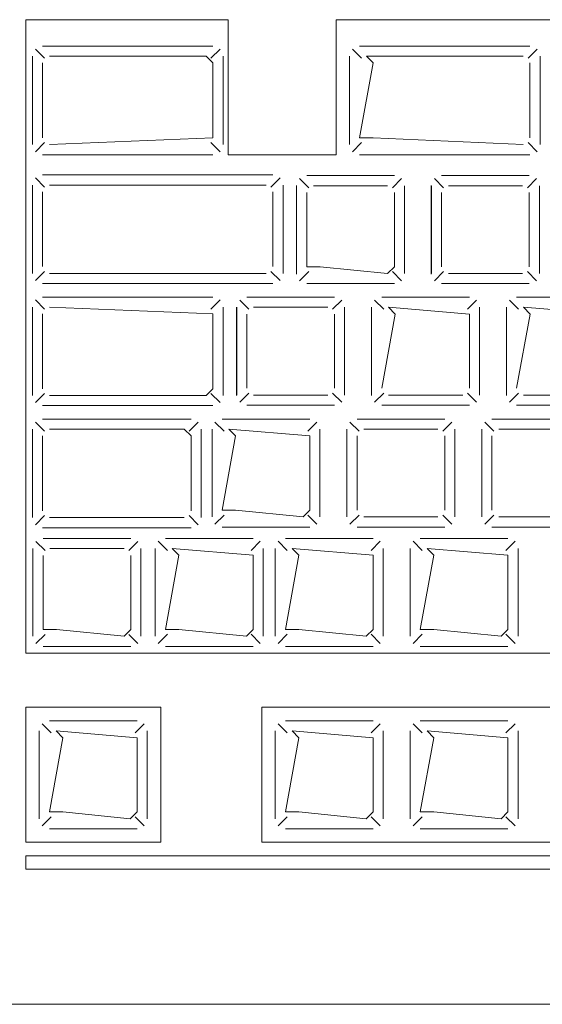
# Model space of a CAD drawing. Header units: feet. Extents: x 8 to 127, y 6 to 90.
# Tile 367 of 538: x 49.9178 to 49.9566, y 50.2827 to 50.3556. Entities that reach past the tile are written whole.
import ezdxf

# ---------------------------------------------------------------- set-up
doc = ezdxf.new("R2010")
doc.units = ezdxf.units.FT
doc.header["$MEASUREMENT"] = 0
doc.layers.add('MOBILARIO', color=8, linetype='Continuous')

msp = doc.modelspace()

# ---------------------------------------------------------------- linework, layer by layer
at = {"layer": 'MOBILARIO', "lineweight": 5}
for p, q in [((49.918295, 50.355619), (49.933295, 50.355619)), ((49.918295, 50.30868), (49.918295, 50.355619)), ((49.918295, 50.355619), (49.933295, 50.355619)), ((49.918295, 50.30868), (49.918295, 50.355619)), ((49.933295, 50.345619), (49.933295, 50.355619)), ((49.933295, 50.345619), (49.933295, 50.355619)), ((49.941295, 50.355619), (50.037795, 50.355619)), ((49.941295, 50.345619), (49.941295, 50.355619)), ((49.941295, 50.355619), (50.037795, 50.355619)), ((49.941295, 50.345619), (49.941295, 50.355619)), ((49.919691, 50.352768), (49.919014, 50.353444)), ((49.919691, 50.352768), (49.919014, 50.353444)), ((49.93217, 50.353664), (49.919545, 50.353664)), ((49.93217, 50.353664), (49.919545, 50.353664)), ((49.932024, 50.352768), (49.932701, 50.353444)), ((49.932024, 50.352768), (49.932701, 50.353444)), ((49.943191, 50.352768), (49.942514, 50.353444)), ((49.943191, 50.352768), (49.942514, 50.353444)), ((49.95567, 50.353664), (49.943045, 50.353664)), ((49.95567, 50.353664), (49.943045, 50.353664)), ((49.955524, 50.352768), (49.956201, 50.353444)), ((49.955524, 50.352768), (49.956201, 50.353444)), ((49.918795, 50.352914), (49.918795, 50.346369)), ((49.918795, 50.352914), (49.918795, 50.346369)), ((49.93167, 50.352914), (49.920045, 50.352914)), ((49.93167, 50.352914), (49.920045, 50.352914)), ((49.93217, 50.352414), (49.93167, 50.352914)), ((49.93217, 50.352414), (49.93167, 50.352914)), ((49.93292, 50.346369), (49.93292, 50.352914)), ((49.93292, 50.346369), (49.93292, 50.352914)), ((49.942295, 50.352914), (49.942295, 50.346369)), ((49.942295, 50.352914), (49.942295, 50.346369)), ((49.944045, 50.352414), (49.943545, 50.352914)), ((49.943545, 50.352914), (49.95517, 50.352914)), ((49.944045, 50.352414), (49.943545, 50.352914)), ((49.943545, 50.352914), (49.95517, 50.352914)), ((49.95642, 50.346369), (49.95642, 50.352914)), ((49.95642, 50.346369), (49.95642, 50.352914)), ((49.919545, 50.352414), (49.919545, 50.346869)), ((49.919545, 50.352414), (49.919545, 50.346869)), ((49.93217, 50.346869), (49.93217, 50.352414)), ((49.93217, 50.346869), (49.93217, 50.352414)), ((49.943045, 50.346869), (49.944045, 50.352414)), ((49.943045, 50.346869), (49.944045, 50.352414)), ((49.95567, 50.352414), (49.95567, 50.346869)), ((49.95567, 50.352414), (49.95567, 50.346869)), ((49.920045, 50.346369), (49.93217, 50.346869)), ((49.920045, 50.346369), (49.93217, 50.346869)), ((49.944045, 50.346869), (49.943045, 50.346869)), ((49.944045, 50.346869), (49.943045, 50.346869)), ((49.95517, 50.346369), (49.944045, 50.346869)), ((49.95517, 50.346369), (49.944045, 50.346869)), ((49.919691, 50.346516), (49.919014, 50.345839)), ((49.919691, 50.346516), (49.919014, 50.345839)), ((49.932024, 50.346516), (49.932701, 50.345839)), ((49.932024, 50.346516), (49.932701, 50.345839)), ((49.943191, 50.346516), (49.942514, 50.345839)), ((49.943191, 50.346516), (49.942514, 50.345839)), ((49.955524, 50.346516), (49.956201, 50.345839)), ((49.955524, 50.346516), (49.956201, 50.345839)), ((49.919545, 50.345619), (49.93217, 50.345619)), ((49.919545, 50.345619), (49.93217, 50.345619)), ((49.933295, 50.345619), (49.941295, 50.345619)), ((49.933295, 50.345619), (49.941295, 50.345619)), ((49.943045, 50.345619), (49.95567, 50.345619)), ((49.943045, 50.345619), (49.95567, 50.345619)), ((49.919691, 50.343223), (49.919014, 50.3439)), ((49.919691, 50.343223), (49.919014, 50.3439)), ((49.936618, 50.344119), (49.919545, 50.344119)), ((49.936618, 50.344119), (49.919545, 50.344119)), ((49.936472, 50.343223), (49.937149, 50.3439)), ((49.936472, 50.343223), (49.937149, 50.3439)), ((49.939266, 50.343169), (49.938589, 50.343846)), ((49.939266, 50.343169), (49.938589, 50.343846)), ((49.939119, 50.344066), (49.945619, 50.344066)), ((49.939119, 50.344066), (49.945619, 50.344066)), ((49.945473, 50.343169), (49.94615, 50.343846)), ((49.945473, 50.343169), (49.94615, 50.343846)), ((49.949266, 50.343169), (49.948589, 50.343846)), ((49.949266, 50.343169), (49.948589, 50.343846)), ((49.949119, 50.344066), (49.955619, 50.344066)), ((49.949119, 50.344066), (49.955619, 50.344066)), ((49.955473, 50.343169), (49.95615, 50.343846)), ((49.955473, 50.343169), (49.95615, 50.343846)), ((49.918795, 50.343369), (49.918795, 50.336825)), ((49.918795, 50.343369), (49.918795, 50.336825)), ((49.936118, 50.343369), (49.920045, 50.343369)), ((49.936118, 50.343369), (49.920045, 50.343369)), ((49.937368, 50.336825), (49.937368, 50.343369)), ((49.937368, 50.336825), (49.937368, 50.343369)), ((49.938357, 50.336779), (49.938357, 50.343324)), ((49.938357, 50.336779), (49.938357, 50.343324)), ((49.938369, 50.336816), (49.938369, 50.343316)), ((49.938369, 50.336816), (49.938369, 50.343316)), ((49.939619, 50.343316), (49.945119, 50.343316)), ((49.939619, 50.343316), (49.945119, 50.343316)), ((49.946369, 50.343316), (49.946369, 50.336816)), ((49.946369, 50.343316), (49.946369, 50.336816)), ((49.948357, 50.336779), (49.948357, 50.343324)), ((49.948357, 50.336779), (49.948357, 50.343324)), ((49.948369, 50.336816), (49.948369, 50.343316)), ((49.948369, 50.336816), (49.948369, 50.343316)), ((49.949619, 50.343316), (49.955119, 50.343316)), ((49.949619, 50.343316), (49.955119, 50.343316)), ((49.956369, 50.343316), (49.956369, 50.336816)), ((49.956369, 50.343316), (49.956369, 50.336816)), ((49.919545, 50.342869), (49.919545, 50.337325)), ((49.919545, 50.342869), (49.919545, 50.337325)), ((49.936618, 50.337325), (49.936618, 50.342869)), ((49.936618, 50.337325), (49.936618, 50.342869)), ((49.939119, 50.337316), (49.939119, 50.342816)), ((49.939119, 50.337316), (49.939119, 50.342816)), ((49.945619, 50.342816), (49.945619, 50.337316)), ((49.945619, 50.342816), (49.945619, 50.337316)), ((49.949119, 50.337316), (49.949119, 50.342816)), ((49.949119, 50.337316), (49.949119, 50.342816)), ((49.955619, 50.342816), (49.955619, 50.337316)), ((49.955619, 50.342816), (49.955619, 50.337316)), ((49.940119, 50.337316), (49.939119, 50.337316)), ((49.940119, 50.337316), (49.939119, 50.337316)), ((49.945119, 50.336816), (49.940119, 50.337316)), ((49.945119, 50.336816), (49.940119, 50.337316)), ((49.945619, 50.337316), (49.945119, 50.336816)), ((49.945619, 50.337316), (49.945119, 50.336816)), ((49.919691, 50.336971), (49.919014, 50.336294)), ((49.919691, 50.336971), (49.919014, 50.336294)), ((49.920045, 50.336825), (49.936118, 50.336825)), ((49.920045, 50.336825), (49.936118, 50.336825)), ((49.936472, 50.336971), (49.937149, 50.336294)), ((49.936472, 50.336971), (49.937149, 50.336294)), ((49.939266, 50.336962), (49.938589, 50.336285)), ((49.939266, 50.336962), (49.938589, 50.336285)), ((49.945473, 50.336962), (49.94615, 50.336285)), ((49.945473, 50.336962), (49.94615, 50.336285)), ((49.949266, 50.336962), (49.948589, 50.336285)), ((49.949266, 50.336962), (49.948589, 50.336285)), ((49.955119, 50.336816), (49.949619, 50.336816)), ((49.955119, 50.336816), (49.949619, 50.336816)), ((49.955473, 50.336962), (49.95615, 50.336285)), ((49.955473, 50.336962), (49.95615, 50.336285)), ((49.919545, 50.336075), (49.936618, 50.336075)), ((49.919545, 50.336075), (49.936618, 50.336075)), ((49.945619, 50.336066), (49.939119, 50.336066)), ((49.945619, 50.336066), (49.939119, 50.336066)), ((49.955619, 50.336066), (49.949119, 50.336066)), ((49.955619, 50.336066), (49.949119, 50.336066)), ((49.93217, 50.335075), (49.919545, 50.335075)), ((49.93217, 50.335075), (49.919545, 50.335075)), ((49.934682, 50.335066), (49.941182, 50.335066)), ((49.934682, 50.335066), (49.941182, 50.335066)), ((49.944682, 50.335066), (49.951182, 50.335066)), ((49.944682, 50.335066), (49.951182, 50.335066)), ((49.954682, 50.335066), (49.961182, 50.335066)), ((49.954682, 50.335066), (49.961182, 50.335066)), ((49.918795, 50.334325), (49.918795, 50.32778)), ((49.918795, 50.334325), (49.918795, 50.32778)), ((49.919691, 50.334178), (49.919014, 50.334855)), ((49.919691, 50.334178), (49.919014, 50.334855)), ((49.920045, 50.334325), (49.93217, 50.333825)), ((49.920045, 50.334325), (49.93217, 50.333825)), ((49.932024, 50.334178), (49.932701, 50.334855)), ((49.932024, 50.334178), (49.932701, 50.334855)), ((49.93292, 50.32778), (49.93292, 50.334325)), ((49.93292, 50.32778), (49.93292, 50.334325)), ((49.93392, 50.32778), (49.93392, 50.334325)), ((49.93392, 50.32778), (49.93392, 50.334325)), ((49.933932, 50.327816), (49.933932, 50.334316)), ((49.933932, 50.327816), (49.933932, 50.334316)), ((49.934829, 50.33417), (49.934152, 50.334846)), ((49.934829, 50.33417), (49.934152, 50.334846)), ((49.935182, 50.334316), (49.940682, 50.334316)), ((49.935182, 50.334316), (49.940682, 50.334316)), ((49.941036, 50.33417), (49.941713, 50.334846)), ((49.941036, 50.33417), (49.941713, 50.334846)), ((49.941932, 50.334316), (49.941932, 50.327816)), ((49.941932, 50.334316), (49.941932, 50.327816)), ((49.94392, 50.32778), (49.94392, 50.334325)), ((49.94392, 50.32778), (49.94392, 50.334325)), ((49.943932, 50.327816), (49.943932, 50.334316)), ((49.943932, 50.327816), (49.943932, 50.334316)), ((49.944829, 50.33417), (49.944152, 50.334846)), ((49.944829, 50.33417), (49.944152, 50.334846)), ((49.945682, 50.333816), (49.945182, 50.334316)), ((49.945182, 50.334316), (49.951182, 50.333816)), ((49.945682, 50.333816), (49.945182, 50.334316)), ((49.945182, 50.334316), (49.951182, 50.333816)), ((49.951036, 50.33417), (49.951713, 50.334846)), ((49.951036, 50.33417), (49.951713, 50.334846)), ((49.951932, 50.334316), (49.951932, 50.327816)), ((49.951932, 50.334316), (49.951932, 50.327816)), ((49.95392, 50.32778), (49.95392, 50.334325)), ((49.95392, 50.32778), (49.95392, 50.334325)), ((49.953932, 50.327816), (49.953932, 50.334316)), ((49.953932, 50.327816), (49.953932, 50.334316)), ((49.954829, 50.33417), (49.954152, 50.334846)), ((49.954829, 50.33417), (49.954152, 50.334846)), ((49.955682, 50.333816), (49.955182, 50.334316)), ((49.955182, 50.334316), (49.961182, 50.333816)), ((49.955682, 50.333816), (49.955182, 50.334316)), ((49.955182, 50.334316), (49.961182, 50.333816)), ((49.919545, 50.32828), (49.919545, 50.333825)), ((49.919545, 50.32828), (49.919545, 50.333825)), ((49.93217, 50.333825), (49.93217, 50.32828)), ((49.93217, 50.333825), (49.93217, 50.32828)), ((49.934682, 50.328316), (49.934682, 50.333816)), ((49.934682, 50.328316), (49.934682, 50.333816)), ((49.941182, 50.333816), (49.941182, 50.328316)), ((49.941182, 50.333816), (49.941182, 50.328316)), ((49.944682, 50.328316), (49.945682, 50.333816)), ((49.944682, 50.328316), (49.945682, 50.333816)), ((49.951182, 50.333816), (49.951182, 50.328316)), ((49.951182, 50.333816), (49.951182, 50.328316)), ((49.954682, 50.328316), (49.955682, 50.333816)), ((49.954682, 50.328316), (49.955682, 50.333816)), ((49.919691, 50.327926), (49.919014, 50.327249)), ((49.919691, 50.327926), (49.919014, 50.327249)), ((49.93167, 50.32778), (49.920045, 50.32778)), ((49.93167, 50.32778), (49.920045, 50.32778)), ((49.93217, 50.32828), (49.93167, 50.32778)), ((49.93217, 50.32828), (49.93167, 50.32778)), ((49.932024, 50.327926), (49.932701, 50.327249)), ((49.932024, 50.327926), (49.932701, 50.327249)), ((49.934829, 50.327962), (49.934152, 50.327286)), ((49.934829, 50.327962), (49.934152, 50.327286)), ((49.940682, 50.327816), (49.935182, 50.327816)), ((49.940682, 50.327816), (49.935182, 50.327816)), ((49.941036, 50.327962), (49.941713, 50.327286)), ((49.941036, 50.327962), (49.941713, 50.327286)), ((49.944829, 50.327962), (49.944152, 50.327286)), ((49.944829, 50.327962), (49.944152, 50.327286)), ((49.950682, 50.327816), (49.945182, 50.327816)), ((49.950682, 50.327816), (49.945182, 50.327816)), ((49.951036, 50.327962), (49.951713, 50.327286)), ((49.951036, 50.327962), (49.951713, 50.327286)), ((49.954829, 50.327962), (49.954152, 50.327286)), ((49.954829, 50.327962), (49.954152, 50.327286)), ((49.960682, 50.327816), (49.955182, 50.327816)), ((49.960682, 50.327816), (49.955182, 50.327816)), ((49.919545, 50.32703), (49.93217, 50.32703)), ((49.919545, 50.32703), (49.93217, 50.32703)), ((49.941182, 50.327066), (49.934682, 50.327066)), ((49.941182, 50.327066), (49.934682, 50.327066)), ((49.951182, 50.327066), (49.944682, 50.327066)), ((49.951182, 50.327066), (49.944682, 50.327066)), ((49.961182, 50.327066), (49.954682, 50.327066)), ((49.961182, 50.327066), (49.954682, 50.327066)), ((49.919691, 50.325133), (49.919014, 50.32581)), ((49.919691, 50.325133), (49.919014, 50.32581)), ((49.930545, 50.32603), (49.919545, 50.32603)), ((49.930545, 50.32603), (49.919545, 50.32603)), ((49.930398, 50.325133), (49.931075, 50.32581)), ((49.930398, 50.325133), (49.931075, 50.32581)), ((49.932996, 50.325133), (49.93232, 50.32581)), ((49.932996, 50.325133), (49.93232, 50.32581)), ((49.93285, 50.32603), (49.93935, 50.32603)), ((49.93285, 50.32603), (49.93935, 50.32603)), ((49.939203, 50.325133), (49.93988, 50.32581)), ((49.939203, 50.325133), (49.93988, 50.32581)), ((49.942996, 50.325133), (49.94232, 50.32581)), ((49.942996, 50.325133), (49.94232, 50.32581)), ((49.94285, 50.32603), (49.94935, 50.32603)), ((49.94285, 50.32603), (49.94935, 50.32603)), ((49.949203, 50.325133), (49.94988, 50.32581)), ((49.949203, 50.325133), (49.94988, 50.32581)), ((49.952996, 50.325133), (49.95232, 50.32581)), ((49.952996, 50.325133), (49.95232, 50.32581)), ((49.95285, 50.32603), (49.95935, 50.32603)), ((49.95285, 50.32603), (49.95935, 50.32603)), ((49.918795, 50.32528), (49.918795, 50.318735)), ((49.918795, 50.32528), (49.918795, 50.318735)), ((49.919545, 50.32478), (49.919545, 50.319235)), ((49.919545, 50.32478), (49.919545, 50.319235)), ((49.930045, 50.32528), (49.920045, 50.32528)), ((49.930045, 50.32528), (49.920045, 50.32528)), ((49.930545, 50.32478), (49.930045, 50.32528)), ((49.930545, 50.32478), (49.930045, 50.32528)), ((49.930545, 50.319235), (49.930545, 50.32478)), ((49.930545, 50.319235), (49.930545, 50.32478)), ((49.931295, 50.318735), (49.931295, 50.32528)), ((49.931295, 50.318735), (49.931295, 50.32528)), ((49.9321, 50.31878), (49.9321, 50.32528)), ((49.9321, 50.31878), (49.9321, 50.32528)), ((49.93285, 50.31928), (49.93385, 50.32478)), ((49.93285, 50.31928), (49.93385, 50.32478)), ((49.93385, 50.32478), (49.93335, 50.32528)), ((49.93335, 50.32528), (49.93935, 50.32478)), ((49.93385, 50.32478), (49.93335, 50.32528)), ((49.93335, 50.32528), (49.93935, 50.32478)), ((49.93935, 50.32478), (49.93935, 50.31928)), ((49.93935, 50.32478), (49.93935, 50.31928)), ((49.9401, 50.32528), (49.9401, 50.31878)), ((49.9401, 50.32528), (49.9401, 50.31878)), ((49.9421, 50.31878), (49.9421, 50.32528)), ((49.9421, 50.31878), (49.9421, 50.32528)), ((49.94285, 50.31928), (49.94285, 50.32478)), ((49.94285, 50.31928), (49.94285, 50.32478)), ((49.94335, 50.32528), (49.94885, 50.32528)), ((49.94335, 50.32528), (49.94885, 50.32528)), ((49.94935, 50.32478), (49.94935, 50.31928)), ((49.94935, 50.32478), (49.94935, 50.31928)), ((49.9501, 50.32528), (49.9501, 50.31878)), ((49.9501, 50.32528), (49.9501, 50.31878)), ((49.9521, 50.31878), (49.9521, 50.32528)), ((49.9521, 50.31878), (49.9521, 50.32528)), ((49.95285, 50.31928), (49.95285, 50.32478)), ((49.95285, 50.31928), (49.95285, 50.32478)), ((49.95335, 50.32528), (49.95885, 50.32528)), ((49.95335, 50.32528), (49.95885, 50.32528)), ((49.932996, 50.318926), (49.93232, 50.318249)), ((49.932996, 50.318926), (49.93232, 50.318249)), ((49.93385, 50.31928), (49.93285, 50.31928)), ((49.93385, 50.31928), (49.93285, 50.31928)), ((49.93885, 50.31878), (49.93385, 50.31928)), ((49.93885, 50.31878), (49.93385, 50.31928)), ((49.93935, 50.31928), (49.93885, 50.31878)), ((49.93935, 50.31928), (49.93885, 50.31878)), ((49.939203, 50.318926), (49.93988, 50.318249)), ((49.939203, 50.318926), (49.93988, 50.318249)), ((49.942996, 50.318926), (49.94232, 50.318249)), ((49.942996, 50.318926), (49.94232, 50.318249)), ((49.949203, 50.318926), (49.94988, 50.318249)), ((49.949203, 50.318926), (49.94988, 50.318249)), ((49.952996, 50.318926), (49.95232, 50.318249)), ((49.952996, 50.318926), (49.95232, 50.318249)), ((49.919691, 50.318881), (49.919014, 50.318205)), ((49.919691, 50.318881), (49.919014, 50.318205)), ((49.920045, 50.318735), (49.930045, 50.318735)), ((49.920045, 50.318735), (49.930045, 50.318735)), ((49.930398, 50.318881), (49.931075, 50.318205)), ((49.930398, 50.318881), (49.931075, 50.318205)), ((49.94885, 50.31878), (49.94335, 50.31878)), ((49.94885, 50.31878), (49.94335, 50.31878)), ((49.95885, 50.31878), (49.95335, 50.31878)), ((49.95885, 50.31878), (49.95335, 50.31878)), ((49.919545, 50.317985), (49.930545, 50.317985)), ((49.919545, 50.317985), (49.930545, 50.317985)), ((49.93935, 50.31803), (49.93285, 50.31803)), ((49.93935, 50.31803), (49.93285, 50.31803)), ((49.94935, 50.31803), (49.94285, 50.31803)), ((49.94935, 50.31803), (49.94285, 50.31803)), ((49.95935, 50.31803), (49.95285, 50.31803)), ((49.95935, 50.31803), (49.95285, 50.31803)), ((49.919726, 50.316292), (49.919049, 50.316969)), ((49.919726, 50.316292), (49.919049, 50.316969)), ((49.919579, 50.317189), (49.926079, 50.317189)), ((49.919579, 50.317189), (49.926079, 50.317189)), ((49.925933, 50.316292), (49.92661, 50.316969)), ((49.925933, 50.316292), (49.92661, 50.316969)), ((49.928794, 50.3163), (49.928117, 50.316977)), ((49.928794, 50.3163), (49.928117, 50.316977)), ((49.928647, 50.317196), (49.935147, 50.317196)), ((49.928647, 50.317196), (49.935147, 50.317196)), ((49.935001, 50.3163), (49.935678, 50.316977)), ((49.935001, 50.3163), (49.935678, 50.316977)), ((49.937682, 50.3163), (49.937005, 50.316977)), ((49.937682, 50.3163), (49.937005, 50.316977)), ((49.937536, 50.317196), (49.944036, 50.317196)), ((49.937536, 50.317196), (49.944036, 50.317196)), ((49.943889, 50.3163), (49.944566, 50.316977)), ((49.943889, 50.3163), (49.944566, 50.316977)), ((49.947682, 50.3163), (49.947005, 50.316977)), ((49.947682, 50.3163), (49.947005, 50.316977)), ((49.947536, 50.317196), (49.954036, 50.317196)), ((49.947536, 50.317196), (49.954036, 50.317196)), ((49.953889, 50.3163), (49.954566, 50.316977)), ((49.953889, 50.3163), (49.954566, 50.316977)), ((49.918829, 50.309939), (49.918829, 50.316439)), ((49.918829, 50.309939), (49.918829, 50.316439)), ((49.920079, 50.316439), (49.925579, 50.316439)), ((49.920079, 50.316439), (49.925579, 50.316439)), ((49.926829, 50.316439), (49.926829, 50.309939)), ((49.926829, 50.316439), (49.926829, 50.309939)), ((49.927897, 50.309946), (49.927897, 50.316446)), ((49.927897, 50.309946), (49.927897, 50.316446)), ((49.929647, 50.315946), (49.929147, 50.316446)), ((49.929147, 50.316446), (49.935147, 50.315946)), ((49.929647, 50.315946), (49.929147, 50.316446)), ((49.929147, 50.316446), (49.935147, 50.315946)), ((49.935897, 50.316446), (49.935897, 50.309946)), ((49.935897, 50.316446), (49.935897, 50.309946)), ((49.936786, 50.309946), (49.936786, 50.316446)), ((49.936786, 50.309946), (49.936786, 50.316446)), ((49.938536, 50.315946), (49.938036, 50.316446)), ((49.938036, 50.316446), (49.944036, 50.315946)), ((49.938536, 50.315946), (49.938036, 50.316446)), ((49.938036, 50.316446), (49.944036, 50.315946)), ((49.944786, 50.316446), (49.944786, 50.309946)), ((49.944786, 50.316446), (49.944786, 50.309946)), ((49.946786, 50.309946), (49.946786, 50.316446)), ((49.946786, 50.309946), (49.946786, 50.316446)), ((49.948536, 50.315946), (49.948036, 50.316446)), ((49.948036, 50.316446), (49.954036, 50.315946)), ((49.948536, 50.315946), (49.948036, 50.316446)), ((49.948036, 50.316446), (49.954036, 50.315946)), ((49.954786, 50.316446), (49.954786, 50.309946)), ((49.954786, 50.316446), (49.954786, 50.309946)), ((49.919579, 50.310439), (49.919579, 50.315939)), ((49.919579, 50.310439), (49.919579, 50.315939)), ((49.926079, 50.315939), (49.926079, 50.310439)), ((49.926079, 50.315939), (49.926079, 50.310439)), ((49.928647, 50.310446), (49.929647, 50.315946)), ((49.928647, 50.310446), (49.929647, 50.315946)), ((49.935147, 50.315946), (49.935147, 50.310446)), ((49.935147, 50.315946), (49.935147, 50.310446)), ((49.937536, 50.310446), (49.938536, 50.315946)), ((49.937536, 50.310446), (49.938536, 50.315946)), ((49.944036, 50.315946), (49.944036, 50.310446)), ((49.944036, 50.315946), (49.944036, 50.310446)), ((49.947536, 50.310446), (49.948536, 50.315946)), ((49.947536, 50.310446), (49.948536, 50.315946)), ((49.954036, 50.315946), (49.954036, 50.310446)), ((49.954036, 50.315946), (49.954036, 50.310446)), ((49.920579, 50.310439), (49.919579, 50.310439)), ((49.920579, 50.310439), (49.919579, 50.310439)), ((49.925579, 50.309939), (49.920579, 50.310439)), ((49.925579, 50.309939), (49.920579, 50.310439)), ((49.926079, 50.310439), (49.925579, 50.309939)), ((49.926079, 50.310439), (49.925579, 50.309939)), ((49.929647, 50.310446), (49.928647, 50.310446)), ((49.929647, 50.310446), (49.928647, 50.310446)), ((49.934647, 50.309946), (49.929647, 50.310446)), ((49.934647, 50.309946), (49.929647, 50.310446)), ((49.935147, 50.310446), (49.934647, 50.309946)), ((49.935147, 50.310446), (49.934647, 50.309946)), ((49.938536, 50.310446), (49.937536, 50.310446)), ((49.938536, 50.310446), (49.937536, 50.310446)), ((49.943536, 50.309946), (49.938536, 50.310446)), ((49.943536, 50.309946), (49.938536, 50.310446)), ((49.944036, 50.310446), (49.943536, 50.309946)), ((49.944036, 50.310446), (49.943536, 50.309946)), ((49.948536, 50.310446), (49.947536, 50.310446)), ((49.948536, 50.310446), (49.947536, 50.310446)), ((49.953536, 50.309946), (49.948536, 50.310446)), ((49.953536, 50.309946), (49.948536, 50.310446)), ((49.954036, 50.310446), (49.953536, 50.309946)), ((49.954036, 50.310446), (49.953536, 50.309946)), ((49.919726, 50.310085), (49.919049, 50.309408)), ((49.919726, 50.310085), (49.919049, 50.309408)), ((49.925933, 50.310085), (49.92661, 50.309408)), ((49.925933, 50.310085), (49.92661, 50.309408)), ((49.928794, 50.310093), (49.928117, 50.309416)), ((49.928794, 50.310093), (49.928117, 50.309416)), ((49.935001, 50.310093), (49.935678, 50.309416)), ((49.935001, 50.310093), (49.935678, 50.309416)), ((49.937682, 50.310093), (49.937005, 50.309416)), ((49.937682, 50.310093), (49.937005, 50.309416)), ((49.943889, 50.310093), (49.944566, 50.309416)), ((49.943889, 50.310093), (49.944566, 50.309416)), ((49.947682, 50.310093), (49.947005, 50.309416)), ((49.947682, 50.310093), (49.947005, 50.309416)), ((49.953889, 50.310093), (49.954566, 50.309416)), ((49.953889, 50.310093), (49.954566, 50.309416)), ((49.926079, 50.309189), (49.919579, 50.309189)), ((49.926079, 50.309189), (49.919579, 50.309189)), ((49.935147, 50.309196), (49.928647, 50.309196)), ((49.935147, 50.309196), (49.928647, 50.309196)), ((49.944036, 50.309196), (49.937536, 50.309196)), ((49.944036, 50.309196), (49.937536, 50.309196)), ((49.954036, 50.309196), (49.947536, 50.309196)), ((49.954036, 50.309196), (49.947536, 50.309196)), ((50.062795, 50.30868), (49.918295, 50.30868)), ((50.062795, 50.30868), (49.918295, 50.30868)), ((49.928295, 50.30468), (49.918295, 50.30468)), ((49.918295, 50.30468), (49.918295, 50.29468)), ((49.928295, 50.30468), (49.918295, 50.30468)), ((49.918295, 50.30468), (49.918295, 50.29468)), ((49.928295, 50.29468), (49.928295, 50.30468)), ((49.928295, 50.29468), (49.928295, 50.30468)), ((49.935795, 50.29468), (49.935795, 50.30468)), ((49.935795, 50.30468), (49.975795, 50.30468)), ((49.935795, 50.29468), (49.935795, 50.30468)), ((49.935795, 50.30468), (49.975795, 50.30468)), ((49.920045, 50.30368), (49.926545, 50.30368)), ((49.920045, 50.30368), (49.926545, 50.30368)), ((49.937536, 50.30368), (49.944036, 50.30368)), ((49.937536, 50.30368), (49.944036, 50.30368)), ((49.947536, 50.30368), (49.954036, 50.30368)), ((49.947536, 50.30368), (49.954036, 50.30368)), ((49.919295, 50.29643), (49.919295, 50.30293)), ((49.919295, 50.29643), (49.919295, 50.30293)), ((49.920191, 50.302783), (49.919514, 50.30346)), ((49.920191, 50.302783), (49.919514, 50.30346)), ((49.921045, 50.30243), (49.920545, 50.30293)), ((49.920545, 50.30293), (49.926545, 50.30243)), ((49.921045, 50.30243), (49.920545, 50.30293)), ((49.920545, 50.30293), (49.926545, 50.30243)), ((49.926398, 50.302783), (49.927075, 50.30346)), ((49.926398, 50.302783), (49.927075, 50.30346)), ((49.927295, 50.30293), (49.927295, 50.29643)), ((49.927295, 50.30293), (49.927295, 50.29643)), ((49.936786, 50.29643), (49.936786, 50.30293)), ((49.936786, 50.29643), (49.936786, 50.30293)), ((49.937682, 50.302783), (49.937005, 50.30346)), ((49.937682, 50.302783), (49.937005, 50.30346)), ((49.938536, 50.30243), (49.938036, 50.30293)), ((49.938036, 50.30293), (49.944036, 50.30243)), ((49.938536, 50.30243), (49.938036, 50.30293)), ((49.938036, 50.30293), (49.944036, 50.30243)), ((49.943889, 50.302783), (49.944566, 50.30346)), ((49.943889, 50.302783), (49.944566, 50.30346)), ((49.944786, 50.30293), (49.944786, 50.29643)), ((49.944786, 50.30293), (49.944786, 50.29643)), ((49.946786, 50.29643), (49.946786, 50.30293)), ((49.946786, 50.29643), (49.946786, 50.30293)), ((49.947682, 50.302783), (49.947005, 50.30346)), ((49.947682, 50.302783), (49.947005, 50.30346)), ((49.948536, 50.30243), (49.948036, 50.30293)), ((49.948036, 50.30293), (49.954036, 50.30243)), ((49.948536, 50.30243), (49.948036, 50.30293)), ((49.948036, 50.30293), (49.954036, 50.30243)), ((49.953889, 50.302783), (49.954566, 50.30346)), ((49.953889, 50.302783), (49.954566, 50.30346)), ((49.954786, 50.30293), (49.954786, 50.29643)), ((49.954786, 50.30293), (49.954786, 50.29643)), ((49.920045, 50.29693), (49.921045, 50.30243)), ((49.920045, 50.29693), (49.921045, 50.30243)), ((49.926545, 50.30243), (49.926545, 50.29693)), ((49.926545, 50.30243), (49.926545, 50.29693)), ((49.937536, 50.29693), (49.938536, 50.30243)), ((49.937536, 50.29693), (49.938536, 50.30243)), ((49.944036, 50.30243), (49.944036, 50.29693)), ((49.944036, 50.30243), (49.944036, 50.29693)), ((49.947536, 50.29693), (49.948536, 50.30243)), ((49.947536, 50.29693), (49.948536, 50.30243)), ((49.954036, 50.30243), (49.954036, 50.29693)), ((49.954036, 50.30243), (49.954036, 50.29693)), ((49.920191, 50.296576), (49.919514, 50.295899)), ((49.920191, 50.296576), (49.919514, 50.295899)), ((49.921045, 50.29693), (49.920045, 50.29693)), ((49.921045, 50.29693), (49.920045, 50.29693)), ((49.926045, 50.29643), (49.921045, 50.29693)), ((49.926045, 50.29643), (49.921045, 50.29693)), ((49.926545, 50.29693), (49.926045, 50.29643)), ((49.926545, 50.29693), (49.926045, 50.29643)), ((49.926398, 50.296576), (49.927075, 50.295899)), ((49.926398, 50.296576), (49.927075, 50.295899)), ((49.937682, 50.296576), (49.937005, 50.295899)), ((49.937682, 50.296576), (49.937005, 50.295899)), ((49.938536, 50.29693), (49.937536, 50.29693)), ((49.938536, 50.29693), (49.937536, 50.29693)), ((49.943536, 50.29643), (49.938536, 50.29693)), ((49.943536, 50.29643), (49.938536, 50.29693)), ((49.944036, 50.29693), (49.943536, 50.29643)), ((49.944036, 50.29693), (49.943536, 50.29643)), ((49.943889, 50.296576), (49.944566, 50.295899)), ((49.943889, 50.296576), (49.944566, 50.295899)), ((49.947682, 50.296576), (49.947005, 50.295899)), ((49.947682, 50.296576), (49.947005, 50.295899)), ((49.948536, 50.29693), (49.947536, 50.29693)), ((49.948536, 50.29693), (49.947536, 50.29693)), ((49.953536, 50.29643), (49.948536, 50.29693)), ((49.953536, 50.29643), (49.948536, 50.29693)), ((49.954036, 50.29693), (49.953536, 50.29643)), ((49.954036, 50.29693), (49.953536, 50.29643)), ((49.953889, 50.296576), (49.954566, 50.295899)), ((49.953889, 50.296576), (49.954566, 50.295899)), ((49.926545, 50.29568), (49.920045, 50.29568)), ((49.926545, 50.29568), (49.920045, 50.29568)), ((49.944036, 50.29568), (49.937536, 50.29568)), ((49.944036, 50.29568), (49.937536, 50.29568)), ((49.954036, 50.29568), (49.947536, 50.29568)), ((49.954036, 50.29568), (49.947536, 50.29568)), ((49.918295, 50.29468), (49.928295, 50.29468)), ((49.918295, 50.29468), (49.928295, 50.29468)), ((49.975795, 50.29468), (49.935795, 50.29468)), ((49.975795, 50.29468), (49.935795, 50.29468)), ((49.918295, 50.29368), (50.096295, 50.29368)), ((49.918295, 50.29268), (49.918295, 50.29368)), ((49.918295, 50.29368), (50.096295, 50.29368)), ((49.918295, 50.29268), (49.918295, 50.29368)), ((50.096295, 50.29268), (49.918295, 50.29268)), ((50.096295, 50.29268), (49.918295, 50.29268)), ((50.142295, 50.28268), (49.914295, 50.28268)), ((50.142295, 50.28268), (49.914295, 50.28268))]:
    msp.add_line(p, q, dxfattribs=at)
at = {"layer": 'MOBILARIO'}
for centre in [(49.93167, 50.352414), (49.93167, 50.352414), (49.943545, 50.352414), (49.943545, 50.352414), (49.93167, 50.346869), (49.93167, 50.346869), (49.943545, 50.346869), (49.943545, 50.346869), (49.939619, 50.337316), (49.939619, 50.337316), (49.945119, 50.337316), (49.945119, 50.337316), (49.93167, 50.333825), (49.93167, 50.333825), (49.945182, 50.333816), (49.945182, 50.333816), (49.950682, 50.333816), (49.950682, 50.333816), (49.955182, 50.333816), (49.955182, 50.333816), (49.93167, 50.32828), (49.93167, 50.32828), (49.930045, 50.32478), (49.930045, 50.32478), (49.93335, 50.32478), (49.93335, 50.32478), (49.93885, 50.32478), (49.93885, 50.32478), (49.93335, 50.31928), (49.93335, 50.31928), (49.93885, 50.31928), (49.93885, 50.31928), (49.929147, 50.315946), (49.929147, 50.315946), (49.934647, 50.315946), (49.934647, 50.315946), (49.938036, 50.315946), (49.938036, 50.315946), (49.943536, 50.315946), (49.943536, 50.315946), (49.948036, 50.315946), (49.948036, 50.315946), (49.953536, 50.315946), (49.953536, 50.315946), (49.920079, 50.310439), (49.920079, 50.310439), (49.925579, 50.310439), (49.925579, 50.310439), (49.929147, 50.310446), (49.929147, 50.310446), (49.934647, 50.310446), (49.934647, 50.310446), (49.938036, 50.310446), (49.938036, 50.310446), (49.943536, 50.310446), (49.943536, 50.310446), (49.948036, 50.310446), (49.948036, 50.310446), (49.953536, 50.310446), (49.953536, 50.310446), (49.920545, 50.30243), (49.920545, 50.30243), (49.926045, 50.30243), (49.926045, 50.30243), (49.938036, 50.30243), (49.938036, 50.30243), (49.943536, 50.30243), (49.943536, 50.30243), (49.948036, 50.30243), (49.948036, 50.30243), (49.953536, 50.30243), (49.953536, 50.30243), (49.920545, 50.29693), (49.920545, 50.29693), (49.926045, 50.29693), (49.926045, 50.29693), (49.938036, 50.29693), (49.938036, 50.29693), (49.943536, 50.29693), (49.943536, 50.29693), (49.948036, 50.29693), (49.948036, 50.29693), (49.953536, 50.29693), (49.953536, 50.29693)]:
    msp.add_arc(centre, 0.0005, 0, 0, dxfattribs=at)

doc.saveas('drawing.dxf')
